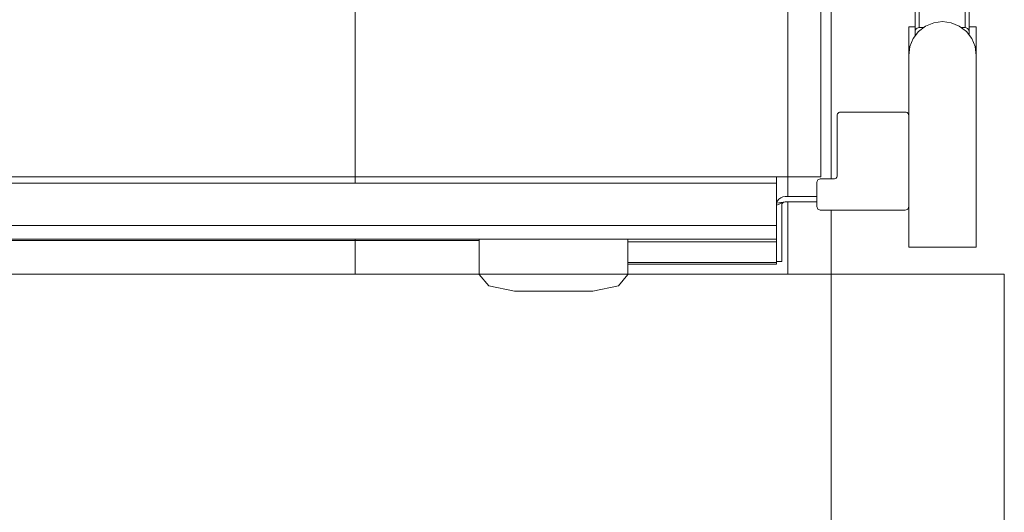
# Model space of a CAD drawing. Header units: millimetres. Extents: x 321 to 585, y -277 to 9.
# Tile 705 of 1056: x 351.452 to 352.911, y -27.843 to -27.113. Entities that reach past the tile are written whole.
import ezdxf

# ---------------------------------------------------------------- set-up
doc = ezdxf.new("R2010")
doc.units = ezdxf.units.MM
doc.header["$MEASUREMENT"] = 0
for name, color, linetype, lineweight in [('IFC-Elemento construtivo genérico-Contorno', 253, 'Continuous', 5), ('IFC-Laje-Contorno', 134, 'Continuous', 5), ('IFC-Parede padrão-Contorno', 44, 'Continuous', 5)]:
    doc.layers.add(name, color=color, linetype=linetype, lineweight=lineweight)

msp = doc.modelspace()

# ---------------------------------------------------------------- linework, layer by layer
at = {"layer": 'IFC-Elemento construtivo genérico-Contorno', "lineweight": 5}
for p, q in [((352.6391, -27.3461), (352.6391, -25.7541)), ((352.7786, -27.1314), (352.7786, -25.9189)), ((352.7786, -27.1314), (352.7786, -25.9189)), ((352.7846, -27.1251), (352.7846, -25.9251)), ((352.8526, -27.1251), (352.8526, -25.9251)), ((352.8586, -27.1314), (352.8586, -25.9189)), ((352.8586, -27.1314), (352.8586, -25.9189)), ((352.7691, -27.1241), (352.7786, -27.1241)), ((352.7691, -27.1661), (352.7691, -27.1241)), ((352.7691, -27.1661), (352.7691, -27.1241)), ((352.7691, -27.1241), (352.7786, -27.1241)), ((352.7838, -27.1308), (352.7941, -27.1228)), ((352.7838, -27.1308), (352.7941, -27.1228)), ((352.7941, -27.1228), (352.8062, -27.1178)), ((352.7941, -27.1228), (352.8062, -27.1178)), ((352.8062, -27.1178), (352.8191, -27.1161)), ((352.8062, -27.1178), (352.8191, -27.1161)), ((352.8191, -27.1161), (352.8321, -27.1178)), ((352.8191, -27.1161), (352.8321, -27.1178)), ((352.8321, -27.1178), (352.8441, -27.1228)), ((352.8321, -27.1178), (352.8441, -27.1228)), ((352.8441, -27.1228), (352.8545, -27.1308)), ((352.8441, -27.1228), (352.8545, -27.1308)), ((352.8586, -27.1241), (352.8691, -27.1241)), ((352.8586, -27.1241), (352.8691, -27.1241)), ((352.8691, -27.2701), (352.8691, -27.1241)), ((352.8691, -27.2701), (352.8691, -27.1241)), ((352.7758, -27.1411), (352.7838, -27.1308)), ((352.7758, -27.1411), (352.7838, -27.1308)), ((352.7786, -27.1314), (352.7788, -27.1298)), ((352.7786, -27.1314), (352.7788, -27.1298)), ((352.7786, -27.1376), (352.7786, -27.1314)), ((352.7786, -27.1376), (352.7786, -27.1314)), ((352.7788, -27.1298), (352.7794, -27.1283)), ((352.7788, -27.1298), (352.7794, -27.1283)), ((352.7794, -27.1283), (352.7803, -27.127)), ((352.7794, -27.1283), (352.7803, -27.127)), ((352.7803, -27.127), (352.7816, -27.126)), ((352.7803, -27.127), (352.7816, -27.126)), ((352.7816, -27.126), (352.783, -27.1254)), ((352.7816, -27.126), (352.783, -27.1254)), ((352.783, -27.1254), (352.7846, -27.1251)), ((352.783, -27.1254), (352.7846, -27.1251)), ((352.7846, -27.1251), (352.7911, -27.1251)), ((352.7846, -27.1251), (352.7911, -27.1251)), ((352.8471, -27.1251), (352.8526, -27.1251)), ((352.8471, -27.1251), (352.8526, -27.1251)), ((352.8526, -27.1251), (352.854, -27.1253)), ((352.8526, -27.1251), (352.854, -27.1253)), ((352.854, -27.1253), (352.8553, -27.1258)), ((352.854, -27.1253), (352.8553, -27.1258)), ((352.8545, -27.1308), (352.8624, -27.1411)), ((352.8545, -27.1308), (352.8624, -27.1411)), ((352.8553, -27.1258), (352.8564, -27.1265)), ((352.8553, -27.1258), (352.8564, -27.1265)), ((352.8564, -27.1265), (352.8574, -27.1275)), ((352.8564, -27.1265), (352.8574, -27.1275)), ((352.8574, -27.1275), (352.8581, -27.1287)), ((352.8574, -27.1275), (352.8581, -27.1287)), ((352.8581, -27.1287), (352.8585, -27.13)), ((352.8581, -27.1287), (352.8585, -27.13)), ((352.8585, -27.13), (352.8586, -27.1314)), ((352.8585, -27.13), (352.8586, -27.1314)), ((352.8586, -27.1361), (352.8586, -27.1314)), ((352.8586, -27.1361), (352.8586, -27.1314)), ((352.7691, -27.1661), (352.7708, -27.1532)), ((352.7691, -27.1661), (352.7708, -27.1532)), ((352.7708, -27.1532), (352.7758, -27.1411)), ((352.7708, -27.1532), (352.7758, -27.1411)), ((352.8624, -27.1411), (352.8674, -27.1532)), ((352.8624, -27.1411), (352.8674, -27.1532)), ((352.8674, -27.1532), (352.8691, -27.1661)), ((352.8674, -27.1532), (352.8691, -27.1661)), ((352.7691, -27.4501), (352.7691, -27.1661)), ((352.7691, -27.4501), (352.7691, -27.1661)), ((352.8691, -27.4501), (352.8691, -27.1661)), ((352.8691, -27.4501), (352.8691, -27.1661)), ((352.6631, -27.2551), (352.6633, -27.2538)), ((352.6631, -27.2551), (352.6633, -27.2538)), ((352.6631, -27.3441), (352.6631, -27.2551)), ((352.6631, -27.3441), (352.6631, -27.2551)), ((352.6633, -27.2538), (352.6638, -27.2526)), ((352.6633, -27.2538), (352.6638, -27.2526)), ((352.6638, -27.2526), (352.6646, -27.2516)), ((352.6638, -27.2526), (352.6646, -27.2516)), ((352.6646, -27.2516), (352.6656, -27.2508)), ((352.6646, -27.2516), (352.6656, -27.2508)), ((352.6656, -27.2508), (352.6668, -27.2503)), ((352.6656, -27.2508), (352.6668, -27.2503)), ((352.6668, -27.2503), (352.6681, -27.2501)), ((352.6668, -27.2503), (352.6681, -27.2501)), ((352.6681, -27.2501), (352.6731, -27.2501)), ((352.6681, -27.2501), (352.7641, -27.2501)), ((352.6731, -27.2501), (352.7591, -27.2501)), ((352.7591, -27.2501), (352.7641, -27.2501)), ((352.7641, -27.2501), (352.7654, -27.2503)), ((352.7641, -27.2501), (352.7654, -27.2503)), ((352.7654, -27.2503), (352.7666, -27.2508)), ((352.7654, -27.2503), (352.7666, -27.2508)), ((352.7666, -27.2508), (352.7677, -27.2516)), ((352.7666, -27.2508), (352.7677, -27.2516)), ((352.7677, -27.2516), (352.7685, -27.2526)), ((352.7677, -27.2516), (352.7685, -27.2526)), ((352.7685, -27.2526), (352.769, -27.2538)), ((352.7685, -27.2526), (352.769, -27.2538)), ((352.769, -27.2538), (352.7691, -27.2551)), ((352.769, -27.2538), (352.7691, -27.2551)), ((352.7691, -27.3901), (352.7691, -27.2551)), ((352.7691, -27.3901), (352.7691, -27.2551)), ((349.9069, -27.3461), (352.6391, -27.3461)), ((349.9111, -27.3551), (352.5731, -27.3551)), ((349.9111, -27.3551), (352.5731, -27.3551)), ((352.0931, -27.3551), (352.3531, -27.3551)), ((352.5731, -27.3881), (352.5731, -27.3461)), ((352.5731, -27.3881), (352.5731, -27.3461)), ((352.5731, -27.3881), (352.5731, -27.3551)), ((352.5731, -27.4381), (352.5731, -27.3551)), ((352.5731, -27.435), (352.5731, -27.3551)), ((352.5731, -27.4181), (352.5731, -27.3551)), ((352.5731, -27.4181), (352.5731, -27.3551)), ((352.5731, -27.4381), (352.5731, -27.3551)), ((352.6331, -27.3541), (352.6333, -27.3528)), ((352.6331, -27.3541), (352.6333, -27.3528)), ((352.6331, -27.3901), (352.6331, -27.3541)), ((352.6331, -27.3901), (352.6331, -27.3541)), ((352.6333, -27.3528), (352.6338, -27.3516)), ((352.6333, -27.3528), (352.6338, -27.3516)), ((352.6338, -27.3516), (352.6346, -27.3506)), ((352.6338, -27.3516), (352.6346, -27.3506)), ((352.6346, -27.3506), (352.6356, -27.3498)), ((352.6346, -27.3506), (352.6356, -27.3498)), ((352.6356, -27.3498), (352.6368, -27.3493)), ((352.6356, -27.3498), (352.6368, -27.3493)), ((352.6368, -27.3493), (352.6381, -27.3491)), ((352.6368, -27.3493), (352.6381, -27.3491)), ((352.6381, -27.3491), (352.6581, -27.3491)), ((352.6381, -27.3491), (352.6581, -27.3491)), ((352.6581, -27.3491), (352.6594, -27.349)), ((352.6581, -27.3491), (352.6594, -27.349)), ((352.6594, -27.349), (352.6606, -27.3485)), ((352.6594, -27.349), (352.6606, -27.3485)), ((352.6606, -27.3485), (352.6617, -27.3477)), ((352.6606, -27.3485), (352.6617, -27.3477)), ((352.6617, -27.3477), (352.6625, -27.3466)), ((352.6617, -27.3477), (352.6625, -27.3466)), ((352.6625, -27.3466), (352.663, -27.3454)), ((352.6625, -27.3466), (352.663, -27.3454)), ((352.663, -27.3454), (352.6631, -27.3441)), ((352.663, -27.3454), (352.6631, -27.3441)), ((352.5731, -27.3881), (352.5848, -27.3833)), ((352.5731, -27.3881), (352.5836, -27.3838)), ((352.5731, -27.3881), (352.5735, -27.3848)), ((352.5731, -27.3881), (352.5735, -27.3848)), ((352.5735, -27.3848), (352.5748, -27.3816)), ((352.5735, -27.3848), (352.5748, -27.3816)), ((352.5735, -27.3848), (352.5861, -27.3831)), ((352.5735, -27.3848), (352.5848, -27.3833)), ((352.5748, -27.3816), (352.5769, -27.3789)), ((352.5748, -27.3816), (352.5769, -27.3789)), ((352.5769, -27.3789), (352.5796, -27.3769)), ((352.5769, -27.3789), (352.5796, -27.3769)), ((352.5796, -27.3769), (352.5827, -27.3756)), ((352.5796, -27.3769), (352.5827, -27.3756)), ((352.5811, -27.3881), (352.5812, -27.3868)), ((352.5811, -27.3881), (352.5812, -27.3868)), ((352.5812, -27.3868), (352.5817, -27.3856)), ((352.5812, -27.3868), (352.5817, -27.3856)), ((352.5817, -27.3856), (352.5825, -27.3846)), ((352.5817, -27.3856), (352.5825, -27.3846)), ((352.5825, -27.3846), (352.5836, -27.3838)), ((352.5825, -27.3846), (352.5836, -27.3838)), ((352.5827, -27.3756), (352.5861, -27.3751)), ((352.5827, -27.3756), (352.5861, -27.3751)), ((352.5836, -27.3838), (352.5848, -27.3833)), ((352.5836, -27.3838), (352.5848, -27.3833)), ((352.5848, -27.3833), (352.5861, -27.3831)), ((352.5848, -27.3833), (352.5861, -27.3831)), ((352.5861, -27.3751), (352.6331, -27.3751)), ((352.5861, -27.3751), (352.6331, -27.3751)), ((352.5861, -27.3831), (352.6331, -27.3831)), ((352.5861, -27.3831), (352.6331, -27.3831)), ((352.5899, -27.3751), (352.6331, -27.3751)), ((352.5731, -27.4711), (352.5731, -27.3881)), ((352.5731, -27.4711), (352.5731, -27.3881)), ((352.5811, -27.4711), (352.5811, -27.3881)), ((352.5811, -27.4711), (352.5811, -27.3881)), ((352.6331, -27.3901), (352.6333, -27.3914)), ((352.6331, -27.3901), (352.6333, -27.3914)), ((352.6333, -27.3914), (352.6338, -27.3926)), ((352.6333, -27.3914), (352.6338, -27.3926)), ((352.6338, -27.3926), (352.6346, -27.3937)), ((352.6338, -27.3926), (352.6346, -27.3937)), ((352.6346, -27.3937), (352.6356, -27.3945)), ((352.6346, -27.3937), (352.6356, -27.3945)), ((352.6356, -27.3945), (352.6368, -27.395)), ((352.6356, -27.3945), (352.6368, -27.395)), ((352.6368, -27.395), (352.6381, -27.3951)), ((352.6368, -27.395), (352.6381, -27.3951)), ((352.6381, -27.3951), (352.7641, -27.3951)), ((352.6381, -27.3951), (352.7641, -27.3951)), ((352.7641, -27.3951), (352.7654, -27.395)), ((352.7641, -27.3951), (352.7654, -27.395)), ((352.7654, -27.395), (352.7666, -27.3945)), ((352.7654, -27.395), (352.7666, -27.3945)), ((352.7666, -27.3945), (352.7677, -27.3937)), ((352.7666, -27.3945), (352.7677, -27.3937)), ((352.7677, -27.3937), (352.7685, -27.3926)), ((352.7677, -27.3937), (352.7685, -27.3926)), ((352.7685, -27.3926), (352.769, -27.3914)), ((352.7685, -27.3926), (352.769, -27.3914)), ((352.769, -27.3914), (352.7691, -27.3901)), ((352.769, -27.3914), (352.7691, -27.3901)), ((349.9111, -27.4181), (352.5731, -27.4181)), ((349.9111, -27.4181), (352.5731, -27.4181)), ((352.5731, -27.4381), (352.5731, -27.4181)), ((352.5731, -27.4381), (352.5731, -27.4181)), ((349.9111, -27.4381), (352.5731, -27.4381)), ((349.9111, -27.4381), (352.5731, -27.4381)), ((350.1731, -27.4401), (352.1331, -27.4401)), ((352.1331, -27.4904), (352.1331, -27.4381)), ((352.1331, -27.4901), (352.1331, -27.4381)), ((352.3531, -27.4904), (352.3531, -27.4381)), ((352.3531, -27.4901), (352.3531, -27.4381)), ((352.3531, -27.44), (352.3531, -27.4381)), ((352.3531, -27.4421), (352.3531, -27.44)), ((352.3531, -27.4421), (352.5731, -27.4421)), ((352.5731, -27.4376), (352.5731, -27.435)), ((352.5731, -27.44), (352.5731, -27.4376)), ((352.5731, -27.44), (352.5731, -27.4376)), ((352.5731, -27.4421), (352.5731, -27.44)), ((352.5731, -27.4421), (352.5731, -27.44)), ((352.5731, -27.4728), (352.5731, -27.4421)), ((352.5731, -27.4728), (352.5731, -27.4421)), ((352.7691, -27.4501), (352.8691, -27.4501)), ((352.7691, -27.4501), (352.8691, -27.4501)), ((352.3531, -27.4728), (352.5731, -27.4728)), ((352.3531, -27.4741), (352.3531, -27.4728)), ((352.3531, -27.4749), (352.3531, -27.4741)), ((352.5731, -27.4751), (352.5731, -27.4711)), ((352.5731, -27.4711), (352.5811, -27.4711)), ((352.5731, -27.4711), (352.5811, -27.4711)), ((352.5731, -27.4741), (352.5731, -27.4728)), ((352.5731, -27.4741), (352.5731, -27.4728)), ((352.5731, -27.4749), (352.5731, -27.4741)), ((352.5731, -27.4749), (352.5731, -27.4741)), ((352.3531, -27.4751), (352.3531, -27.4749)), ((352.3531, -27.4751), (352.5731, -27.4751)), ((352.3531, -27.4751), (352.5731, -27.4751)), ((352.5731, -27.4751), (352.5731, -27.4749)), ((352.5731, -27.4751), (352.5731, -27.4749)), ((352.1331, -27.4904), (352.1471, -27.5074)), ((352.3391, -27.5074), (352.3531, -27.4904)), ((352.1471, -27.5074), (352.1851, -27.5154)), ((352.1851, -27.5154), (352.3011, -27.5154)), ((352.3011, -27.5154), (352.3391, -27.5074))]:
    msp.add_line(p, q, dxfattribs=at)
at = {"layer": 'IFC-Laje-Contorno', "color": 7, "lineweight": 5}
for p, q in [((352.5899, -27.3751), (352.5899, -25.7251)), ((351.9493, -27.3551), (351.9493, -25.7451)), ((352.6542, -27.3491), (352.6542, -25.7511)), ((352.6542, -27.3491), (352.6542, -25.7511)), ((352.5899, -27.4901), (352.5899, -27.3831)), ((352.6542, -27.9301), (352.6542, -27.3951)), ((352.6542, -27.4901), (352.6542, -27.3951)), ((351.9493, -27.4901), (351.9493, -27.4381))]:
    msp.add_line(p, q, dxfattribs=at)
at = {"layer": 'IFC-Parede padrão-Contorno', "color": 7, "lineweight": 5}
for p, q in [((350.9015, -27.4901), (352.9107, -27.4901)), ((352.9107, -27.6611), (352.9107, -27.4901)), ((352.9107, -27.9301), (352.9107, -27.6611))]:
    msp.add_line(p, q, dxfattribs=at)

doc.saveas('drawing.dxf')
